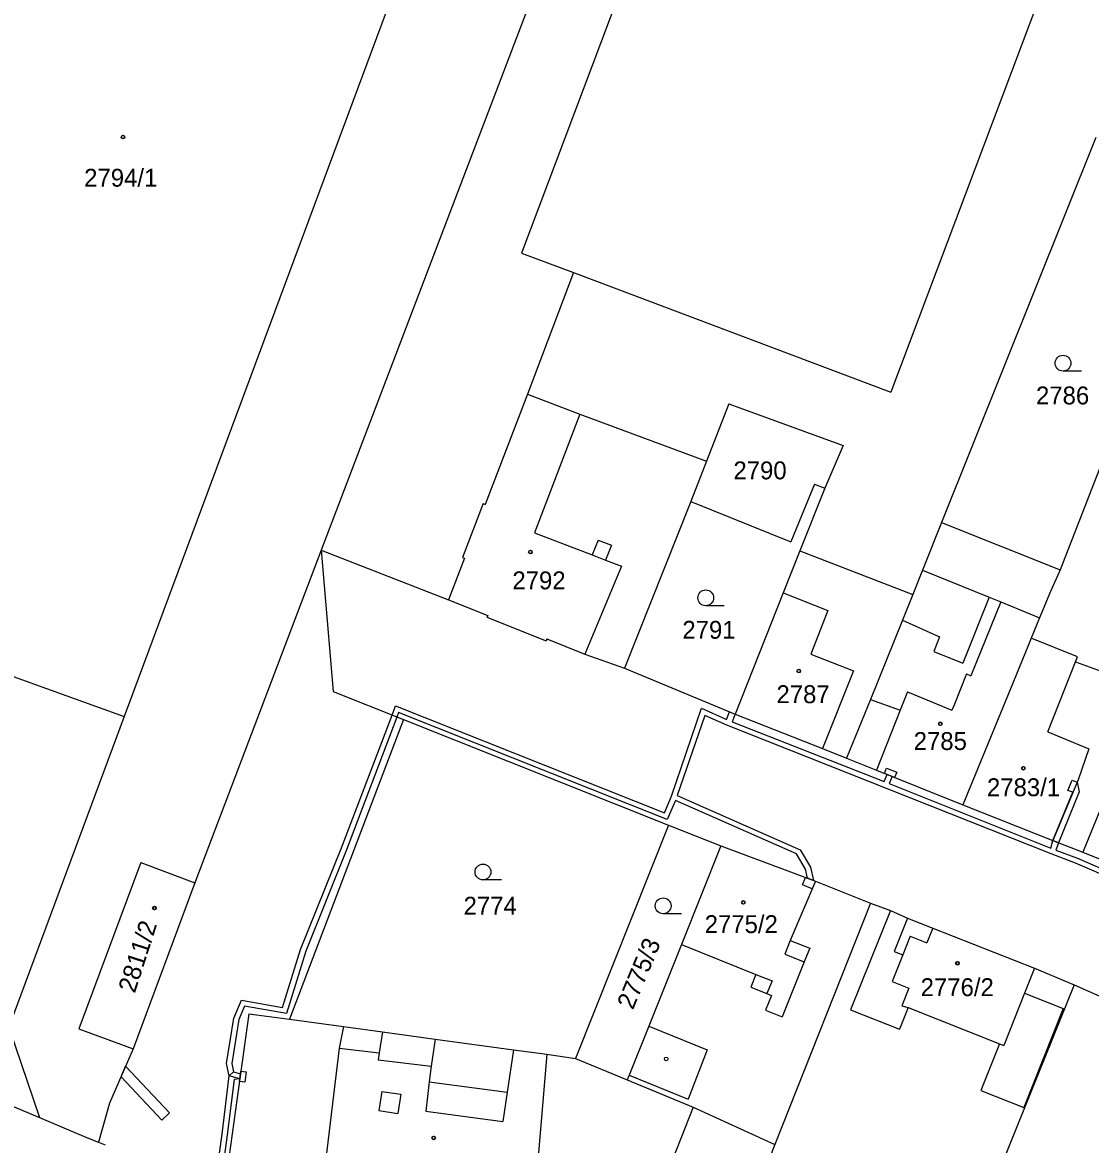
# Model space of a CAD drawing. Extents: x -593183 to -588034, y -1130415 to -1124994.
# Drawn here: x -591188 to -591086.5, y -1128136.2 to -1128029.6 of the extents above; entities that cross this region are included whole.
import ezdxf

# ---------------------------------------------------------------- set-up
doc = ezdxf.new("R2010")
doc.units = 0
for name, color, linetype in [('Vrstva 1', 7, 'Continuous'), ('Vrstva 18', 7, 'Continuous'), ('Vrstva 19', 7, 'Continuous'), ('Vrstva 25', 7, 'Continuous'), ('Vrstva 27', 7, 'Continuous'), ('Vrstva 4', 7, 'Continuous')]:
    doc.layers.add(name, color=color, linetype=linetype)

msp = doc.modelspace()

# ---------------------------------------------------------------- linework, layer by layer
at = {"layer": 'Vrstva 1'}
for p, q in [((-591112.76, -1127977.73), (-591140.54, -1128051.47)), ((-591077.7, -1127991.02), (-591105.45, -1128064.69)), ((-591129.04, -1127999.59), (-591159.58, -1128079.7)), ((-591145.56, -1128007.43), (-591178.3, -1128095.52)), ((-591085.98, -1128040.5), (-591100.63, -1128077.06)), ((-591140.54, -1128051.47), (-591135.61, -1128053.33)), ((-591135.61, -1128053.33), (-591139.99, -1128064.87)), ((-591135.61, -1128053.33), (-591105.45, -1128064.69)), ((-591079.47, -1128056.08), (-591089.37, -1128081.57)), ((-591139.99, -1128064.87), (-591144.01, -1128075.36)), ((-591139.99, -1128064.87), (-591135, -1128066.77)), ((-591120.83, -1128065.81), (-591122.96, -1128071.24)), ((-591120.83, -1128065.81), (-591109.99, -1128069.77)), ((-591135, -1128066.77), (-591122.96, -1128071.24)), ((-591109.99, -1128069.77), (-591111.72, -1128073.82)), ((-591122.96, -1128071.24), (-591124.46, -1128075.08)), ((-591112.7, -1128073.42), (-591114.94, -1128078.92)), ((-591112.7, -1128073.42), (-591111.72, -1128073.82)), ((-591111.72, -1128073.82), (-591114.11, -1128079.78)), ((-591144.2, -1128075.28), (-591146.16, -1128080.39)), ((-591144.2, -1128075.28), (-591144.01, -1128075.36)), ((-591124.46, -1128075.08), (-591130.77, -1128090.92)), ((-591124.46, -1128075.08), (-591114.94, -1128078.92)), ((-591100.63, -1128077.06), (-591102.45, -1128081.6)), ((-591100.63, -1128077.06), (-591089.37, -1128081.57)), ((-591159.58, -1128079.7), (-591171.57, -1128111.3)), ((-591159.58, -1128079.7), (-591147.49, -1128084.42)), ((-591159.58, -1128079.7), (-591158.45, -1128093.14)), ((-591114.11, -1128079.78), (-591115.69, -1128083.74)), ((-591114.11, -1128079.78), (-591103.36, -1128083.9)), ((-591145.97, -1128080.46), (-591147.49, -1128084.42)), ((-591146.16, -1128080.39), (-591145.97, -1128080.46)), ((-591102.45, -1128081.6), (-591103.36, -1128083.9)), ((-591089.37, -1128081.57), (-591090.29, -1128083.64)), ((-591115.69, -1128083.74), (-591120.23, -1128095.29)), ((-591103.36, -1128083.9), (-591104.33, -1128086.35)), ((-591090.29, -1128083.64), (-591091.32, -1128086.12)), ((-591147.49, -1128084.42), (-591143.76, -1128085.91)), ((-591143.76, -1128085.91), (-591143.83, -1128086.08)), ((-591143.83, -1128086.08), (-591138.21, -1128088.31)), ((-591104.33, -1128086.35), (-591107.4, -1128093.9)), ((-591091.32, -1128086.12), (-591092.12, -1128088.07)), ((-591199.22, -1128087.94), (-591178.3, -1128095.52)), ((-591138.15, -1128088.14), (-591138.21, -1128088.31)), ((-591138.15, -1128088.14), (-591134.52, -1128089.57)), ((-591092.12, -1128088.07), (-591092.38, -1128088.7)), ((-591087.72, -1128089.84), (-591092.12, -1128088.07)), ((-591134.52, -1128089.57), (-591130.77, -1128090.92)), ((-591092.38, -1128088.7), (-591093.86, -1128092.34)), ((-591087.91, -1128090.32), (-591087.72, -1128089.84)), ((-591087.91, -1128090.32), (-591084.43, -1128091.59)), ((-591130.77, -1128090.92), (-591120.23, -1128095.29)), ((-591093.86, -1128092.34), (-591098.61, -1128103.91)), ((-591158.45, -1128093.14), (-591151.77, -1128095.8)), ((-591107.4, -1128093.9), (-591109.66, -1128099.46)), ((-591178.3, -1128095.52), (-591189.27, -1128125.04)), ((-591151.77, -1128095.8), (-591162.59, -1128124.28)), ((-591151.77, -1128095.8), (-591126.58, -1128105.83)), ((-591120.23, -1128095.29), (-591111.93, -1128098.56)), ((-591081.93, -1128095.42), (-591087.2, -1128108.41)), ((-591111.93, -1128098.56), (-591109.66, -1128099.46)), ((-591109.66, -1128099.46), (-591106.81, -1128100.61)), ((-591106.81, -1128100.61), (-591098.61, -1128103.91)), ((-591098.61, -1128103.91), (-591090.07, -1128107.28)), ((-591126.58, -1128105.83), (-591135.43, -1128128)), ((-591126.58, -1128105.83), (-591121.61, -1128107.8)), ((-591121.61, -1128107.8), (-591125.35, -1128117.17)), ((-591121.61, -1128107.8), (-591112.61, -1128111.15)), ((-591090.07, -1128107.28), (-591087.2, -1128108.41)), ((-591087.2, -1128108.41), (-591083.6, -1128109.85)), ((-591176.73, -1128109.39), (-591182.6, -1128125.18)), ((-591176.73, -1128109.39), (-591171.57, -1128111.3)), ((-591171.57, -1128111.3), (-591177.44, -1128127.1)), ((-591112.61, -1128111.15), (-591107.38, -1128113.26)), ((-591107.38, -1128113.26), (-591116.49, -1128136.17)), ((-591105.49, -1128113.93), (-591109.3, -1128123.37)), ((-591107.38, -1128113.26), (-591105.49, -1128113.93)), ((-591105.49, -1128113.93), (-591103.88, -1128114.66)), ((-591103.88, -1128114.66), (-591101.46, -1128115.63)), ((-591101.46, -1128115.63), (-591091.79, -1128119.41)), ((-591125.35, -1128117.17), (-591128.46, -1128124.95)), ((-591091.79, -1128119.41), (-591092.74, -1128121.79)), ((-591091.79, -1128119.41), (-591088.04, -1128121)), ((-591088.04, -1128121), (-591094.88, -1128137.96)), ((-591088.04, -1128121), (-591085.3, -1128122.2)), ((-591092.74, -1128121.79), (-591089.09, -1128123.25)), ((-591210.7, -1128123.45), (-591186.35, -1128133.61)), ((-591166.45, -1128123.75), (-591168.58, -1128138.99)), ((-591166.45, -1128123.75), (-591162.59, -1128124.28)), ((-591109.3, -1128123.37), (-591104.64, -1128125.22)), ((-591103.82, -1128123.17), (-591104.64, -1128125.22)), ((-591103.82, -1128123.17), (-591095.14, -1128126.61)), ((-591089.09, -1128123.25), (-591092.83, -1128132.66)), ((-591162.59, -1128124.28), (-591157.47, -1128124.97)), ((-591189.27, -1128125.04), (-591186.35, -1128133.61)), ((-591182.6, -1128125.18), (-591177.44, -1128127.1)), ((-591157.47, -1128124.97), (-591153.74, -1128125.48)), ((-591153.74, -1128125.48), (-591148.76, -1128126.16)), ((-591128.46, -1128124.95), (-591130.31, -1128129.58)), ((-591148.76, -1128126.16), (-591141.3, -1128127.17)), ((-591095.14, -1128126.61), (-591096.89, -1128131.06)), ((-591177.44, -1128127.1), (-591179.7, -1128132.26)), ((-591141.3, -1128127.17), (-591138.13, -1128127.61)), ((-591138.13, -1128127.61), (-591138.99, -1128137.74)), ((-591138.13, -1128127.61), (-591135.43, -1128128)), ((-591135.43, -1128128), (-591130.49, -1128130.04)), ((-591130.31, -1128129.58), (-591130.49, -1128130.04)), ((-591130.49, -1128130.04), (-591124.23, -1128132.62)), ((-591096.89, -1128131.06), (-591092.83, -1128132.66)), ((-591179.7, -1128132.26), (-591180.73, -1128135.96)), ((-591124.23, -1128132.62), (-591132.93, -1128154.79)), ((-591124.23, -1128132.62), (-591116.49, -1128136.17)), ((-591186.35, -1128133.61), (-591181.93, -1128135.48)), ((-591181.93, -1128135.48), (-591180.73, -1128135.96)), ((-591180.73, -1128135.96), (-591180.12, -1128136.2)), ((-591116.49, -1128136.17), (-591124.29, -1128156))]:
    msp.add_line(p, q, dxfattribs=at)
at = {"layer": 'Vrstva 25'}
for p, q in [((-591087.34, -1128062.68), (-591089.09, -1128062.68)), ((-591121.29, -1128084.98), (-591123.04, -1128084.98)), ((-591142.46, -1128111.03), (-591144.21, -1128111.03)), ((-591125.34, -1128114.25), (-591127.09, -1128114.25))]:
    msp.add_line(p, q, dxfattribs=at)
for centre, radius in [((-591178.41, -1128040.44), 0.175), ((-591178.41, -1128040.44), 0.15), ((-591089.09, -1128061.93), 0.75), ((-591139.7, -1128079.88), 0.175), ((-591139.7, -1128079.88), 0.15), ((-591123.04, -1128084.23), 0.75), ((-591114.2, -1128091.19), 0.175), ((-591114.2, -1128091.19), 0.15), ((-591100.75, -1128096.2), 0.175), ((-591100.75, -1128096.2), 0.15), ((-591092.86, -1128100.42), 0.175), ((-591092.86, -1128100.42), 0.15), ((-591144.21, -1128110.28), 0.75), ((-591127.09, -1128113.5), 0.75), ((-591119.47, -1128113.18), 0.175), ((-591119.47, -1128113.18), 0.15), ((-591175.42, -1128113.72), 0.175), ((-591175.42, -1128113.72), 0.15), ((-591099.12, -1128118.95), 0.175), ((-591099.12, -1128118.95), 0.15), ((-591126.79, -1128128.04), 0.175), ((-591148.89, -1128135.55), 0.175), ((-591148.89, -1128135.55), 0.15)]:
    msp.add_circle(centre, radius, dxfattribs=at)
at = {"layer": 'Vrstva 27'}
for p, q in [((-591152.85, -1128095.37), (-591152.51, -1128094.49)), ((-591152.51, -1128094.49), (-591126.95, -1128104.66)), ((-591126.28, -1128103.07), (-591123.43, -1128094.72)), ((-591123.43, -1128094.72), (-591121.06, -1128095.78)), ((-591121.06, -1128095.78), (-591120.78, -1128095.06)), ((-591120.78, -1128095.06), (-591120.23, -1128095.29)), ((-591157.64, -1128108), (-591152.85, -1128095.37)), ((-591152.38, -1128095.56), (-591157.18, -1128108.18)), ((-591152.22, -1128095.14), (-591152.38, -1128095.56)), ((-591126.69, -1128105.3), (-591152.22, -1128095.14)), ((-591123.14, -1128095.4), (-591125.75, -1128103.01)), ((-591121.03, -1128096.34), (-591123.14, -1128095.4)), ((-591120.23, -1128095.29), (-591120.52, -1128096)), ((-591120.52, -1128096), (-591106.07, -1128101.69)), ((-591090.21, -1128108.57), (-591121.03, -1128096.34)), ((-591106.07, -1128101.69), (-591105.79, -1128101.02)), ((-591106.05, -1128100.91), (-591105.85, -1128100.42)), ((-591105.79, -1128101.02), (-591106.05, -1128100.91)), ((-591105.85, -1128100.42), (-591104.89, -1128100.81)), ((-591105.32, -1128101.21), (-591105.79, -1128101.02)), ((-591105.79, -1128101.02), (-591105.32, -1128101.21)), ((-591105.32, -1128101.21), (-591105.6, -1128101.88)), ((-591105.09, -1128101.3), (-591105.32, -1128101.21)), ((-591104.89, -1128100.81), (-591105.09, -1128101.3)), ((-591105.6, -1128101.88), (-591090.26, -1128108.01)), ((-591088.62, -1128102.53), (-591088.23, -1128101.57)), ((-591088.15, -1128102.69), (-591088.62, -1128102.53)), ((-591088.23, -1128101.57), (-591087.76, -1128101.76)), ((-591087.76, -1128101.76), (-591087.56, -1128102.68)), ((-591126.95, -1128104.66), (-591126.28, -1128103.07)), ((-591125.91, -1128103.48), (-591126.69, -1128105.3)), ((-591114.41, -1128108.57), (-591125.91, -1128103.48)), ((-591125.75, -1128103.01), (-591114.07, -1128108.17)), ((-591090.07, -1128107.28), (-591088.15, -1128102.69)), ((-591087.56, -1128102.68), (-591089.51, -1128107.5)), ((-591090.26, -1128108.01), (-591090.07, -1128107.28)), ((-591089.51, -1128107.5), (-591090.07, -1128107.28)), ((-591090.07, -1128107.28), (-591089.51, -1128107.5)), ((-591089.51, -1128107.5), (-591089.79, -1128108.2)), ((-591161.53, -1128117.64), (-591157.64, -1128108)), ((-591157.18, -1128108.18), (-591161.05, -1128117.8)), ((-591113.56, -1128110), (-591114.41, -1128108.57)), ((-591114.07, -1128108.17), (-591113.08, -1128109.82)), ((-591087.89, -1128109.45), (-591090.21, -1128108.57)), ((-591089.79, -1128108.2), (-591087.7, -1128108.98)), ((-591113.36, -1128110.87), (-591113.56, -1128110)), ((-591113.08, -1128109.82), (-591112.81, -1128111.08)), ((-591082.8, -1128111.67), (-591087.89, -1128109.45)), ((-591087.7, -1128108.98), (-591082.96, -1128111.06)), ((-591113.84, -1128111.49), (-591113.55, -1128110.8)), ((-591113.55, -1128110.8), (-591112.61, -1128111.15)), ((-591112.81, -1128111.08), (-591113.36, -1128110.87)), ((-591112.92, -1128111.89), (-591113.84, -1128111.49)), ((-591112.61, -1128111.15), (-591112.92, -1128111.89)), ((-591163.24, -1128123.16), (-591161.53, -1128117.64)), ((-591161.05, -1128117.8), (-591162.89, -1128123.73)), ((-591167.87, -1128124.16), (-591167.16, -1128122.46)), ((-591167.16, -1128122.46), (-591163.24, -1128123.16)), ((-591166.85, -1128123.03), (-591167.39, -1128124.3)), ((-591162.89, -1128123.73), (-591166.85, -1128123.03)), ((-591168.57, -1128128.49), (-591167.87, -1128124.16)), ((-591167.39, -1128124.3), (-591168.07, -1128128.47)), ((-591178.6, -1128129.74), (-591178.16, -1128128.73)), ((-591178.16, -1128128.73), (-591174, -1128133.18)), ((-591168.32, -1128129.66), (-591168.57, -1128128.49)), ((-591168.07, -1128128.47), (-591167.9, -1128129.26)), ((-591174.73, -1128133.87), (-591178.6, -1128129.74)), ((-591169, -1128135.21), (-591168.32, -1128129.66)), ((-591167.84, -1128129.99), (-591168.5, -1128135.27)), ((-591168.32, -1128129.66), (-591167.9, -1128129.26)), ((-591167.32, -1128129.95), (-591168.32, -1128129.66)), ((-591167.9, -1128129.26), (-591167.25, -1128129.45)), ((-591167.9, -1128129.26), (-591167.25, -1128129.45)), ((-591167.32, -1128129.95), (-591167.84, -1128129.99)), ((-591167.35, -1128130.19), (-591167.32, -1128129.95)), ((-591166.83, -1128130.26), (-591167.35, -1128130.19)), ((-591167.32, -1128129.95), (-591167.25, -1128129.45)), ((-591167.25, -1128129.45), (-591167.32, -1128129.95)), ((-591167.25, -1128129.45), (-591167.32, -1128129.95)), ((-591167.25, -1128129.45), (-591167.21, -1128129.2)), ((-591167.21, -1128129.2), (-591166.7, -1128129.27)), ((-591166.7, -1128129.27), (-591166.83, -1128130.26)), ((-591174, -1128133.18), (-591174.73, -1128133.87)), ((-591172.87, -1128162.49), (-591169, -1128135.21)), ((-591168.5, -1128135.27), (-591172.37, -1128162.55))]:
    msp.add_line(p, q, dxfattribs=at)
at = {"layer": 'Vrstva 4'}
for p, q in [((-591135, -1128066.77), (-591139.32, -1128078.04)), ((-591139.32, -1128078.04), (-591133.82, -1128080.16)), ((-591133.27, -1128078.74), (-591133.82, -1128080.16)), ((-591133.27, -1128078.74), (-591132, -1128079.22)), ((-591132, -1128079.22), (-591132.55, -1128080.64)), ((-591133.82, -1128080.16), (-591132.55, -1128080.64)), ((-591132.55, -1128080.64), (-591131.05, -1128081.22)), ((-591131.05, -1128081.22), (-591134.52, -1128089.57)), ((-591102.45, -1128081.6), (-591096.12, -1128084.17)), ((-591115.69, -1128083.74), (-591111.44, -1128085.44)), ((-591096.12, -1128084.17), (-591098.62, -1128090.43)), ((-591096.12, -1128084.17), (-591095.01, -1128084.62)), ((-591111.44, -1128085.44), (-591113.06, -1128089.58)), ((-591095.01, -1128084.62), (-591097.84, -1128091.63)), ((-591095.01, -1128084.62), (-591091.32, -1128086.12)), ((-591104.33, -1128086.35), (-591100.83, -1128087.94)), ((-591100.83, -1128087.94), (-591101.36, -1128089.34)), ((-591113.06, -1128089.58), (-591109.01, -1128091.16)), ((-591101.36, -1128089.34), (-591098.62, -1128090.43)), ((-591090.55, -1128096.98), (-591087.91, -1128090.32)), ((-591109.01, -1128091.16), (-591111.93, -1128098.56)), ((-591098.26, -1128091.46), (-591099.48, -1128094.48)), ((-591098.26, -1128091.46), (-591097.84, -1128091.63)), ((-591107.4, -1128093.9), (-591104.56, -1128094.91)), ((-591103.87, -1128093.17), (-591104.56, -1128094.91)), ((-591103.87, -1128093.17), (-591099.65, -1128094.89)), ((-591104.56, -1128094.91), (-591106.81, -1128100.61)), ((-591099.48, -1128094.48), (-591099.65, -1128094.89)), ((-591090.55, -1128096.98), (-591086.63, -1128098.57)), ((-591086.63, -1128098.57), (-591087.66, -1128101.52)), ((-591087.66, -1128101.52), (-591090.07, -1128107.28)), ((-591112.61, -1128111.15), (-591115.02, -1128116.78)), ((-591103.88, -1128114.66), (-591105.15, -1128117.83)), ((-591103.61, -1128116.39), (-591104.31, -1128118.17)), ((-591103.61, -1128116.39), (-591102.02, -1128117.03)), ((-591101.46, -1128115.63), (-591102.02, -1128117.03)), ((-591125.35, -1128117.17), (-591118.27, -1128120.02)), ((-591115.02, -1128116.78), (-591115.54, -1128118.09)), ((-591115.02, -1128116.78), (-591113.16, -1128117.53)), ((-591115.54, -1128118.09), (-591113.68, -1128118.83)), ((-591113.16, -1128117.53), (-591113.68, -1128118.83)), ((-591104.31, -1128118.17), (-591105.32, -1128120.68)), ((-591105.15, -1128117.83), (-591104.31, -1128118.17)), ((-591113.68, -1128118.83), (-591115.78, -1128124.05)), ((-591118.27, -1128120.02), (-591118.76, -1128121.23)), ((-591118.27, -1128120.02), (-591116.74, -1128120.63)), ((-591116.74, -1128120.63), (-591117.22, -1128121.84)), ((-591118.76, -1128121.23), (-591117.22, -1128121.84)), ((-591105.32, -1128120.68), (-591103.74, -1128121.31)), ((-591103.74, -1128121.31), (-591104.41, -1128122.99)), ((-591116.8, -1128122.01), (-591117.36, -1128123.41)), ((-591117.22, -1128121.84), (-591116.8, -1128122.01)), ((-591092.74, -1128121.79), (-591094.72, -1128126.78)), ((-591117.36, -1128123.41), (-591115.78, -1128124.05)), ((-591104.41, -1128122.99), (-591103.82, -1128123.17)), ((-591157.47, -1128124.97), (-591157.87, -1128127.01)), ((-591153.74, -1128125.48), (-591154.08, -1128127.46)), ((-591128.46, -1128124.95), (-591122.9, -1128127.17)), ((-591157.87, -1128127.01), (-591159.48, -1128140.39)), ((-591157.87, -1128127.01), (-591154.08, -1128127.46)), ((-591148.76, -1128126.16), (-591149.13, -1128128.73)), ((-591095.14, -1128126.61), (-591094.72, -1128126.78)), ((-591154.08, -1128127.46), (-591154.16, -1128128.13)), ((-591154.16, -1128128.13), (-591149.13, -1128128.73)), ((-591141.3, -1128127.17), (-591141.91, -1128131.21)), ((-591122.9, -1128127.17), (-591124.7, -1128131.88)), ((-591149.13, -1128128.73), (-591149.31, -1128130.21)), ((-591149.31, -1128130.21), (-591149.64, -1128133)), ((-591149.31, -1128130.21), (-591141.91, -1128131.21)), ((-591130.31, -1128129.58), (-591124.7, -1128131.88)), ((-591153.83, -1128131.13), (-591154.1, -1128132.96)), ((-591153.83, -1128131.13), (-591152.02, -1128131.4)), ((-591141.91, -1128131.21), (-591142.33, -1128134)), ((-591152.02, -1128131.4), (-591152.29, -1128133.23)), ((-591154.1, -1128132.96), (-591152.29, -1128133.23)), ((-591149.64, -1128133), (-591142.33, -1128134))]:
    msp.add_line(p, q, dxfattribs=at)

# ---------------------------------------------------------------- texts
at = {"layer": 'Vrstva 18'}
for s, p in [('2786', (-591091.66, -1128065.85)), ('2790', (-591120.41, -1128072.97)), ('2791', (-591125.26, -1128088.12)), ('2774', (-591146.05, -1128114.34))]:
    msp.add_text(s, height=1.7, dxfattribs=at).set_placement(p)
msp.add_text('2775/3', height=1.7, rotation=67.4127, dxfattribs=at).set_placement((-591129.96, -1128123.45))
at = {"layer": 'Vrstva 19'}
for s, p in [('2794/1', (-591182.1, -1128045.16)), ('2792', (-591141.41, -1128083.42)), ('2787', (-591116.32, -1128094.24)), ('2785', (-591103.28, -1128098.69)), ('2783/1', (-591096.32, -1128103.08)), ('2775/2', (-591123.14, -1128116.09)), ('2776/2', (-591102.62, -1128122.08))]:
    msp.add_text(s, height=1.7, dxfattribs=at).set_placement(p)
msp.add_text('2811/2', height=1.7, rotation=72.1213, dxfattribs=at).set_placement((-591177.29, -1128121.87))

doc.saveas('drawing.dxf')
